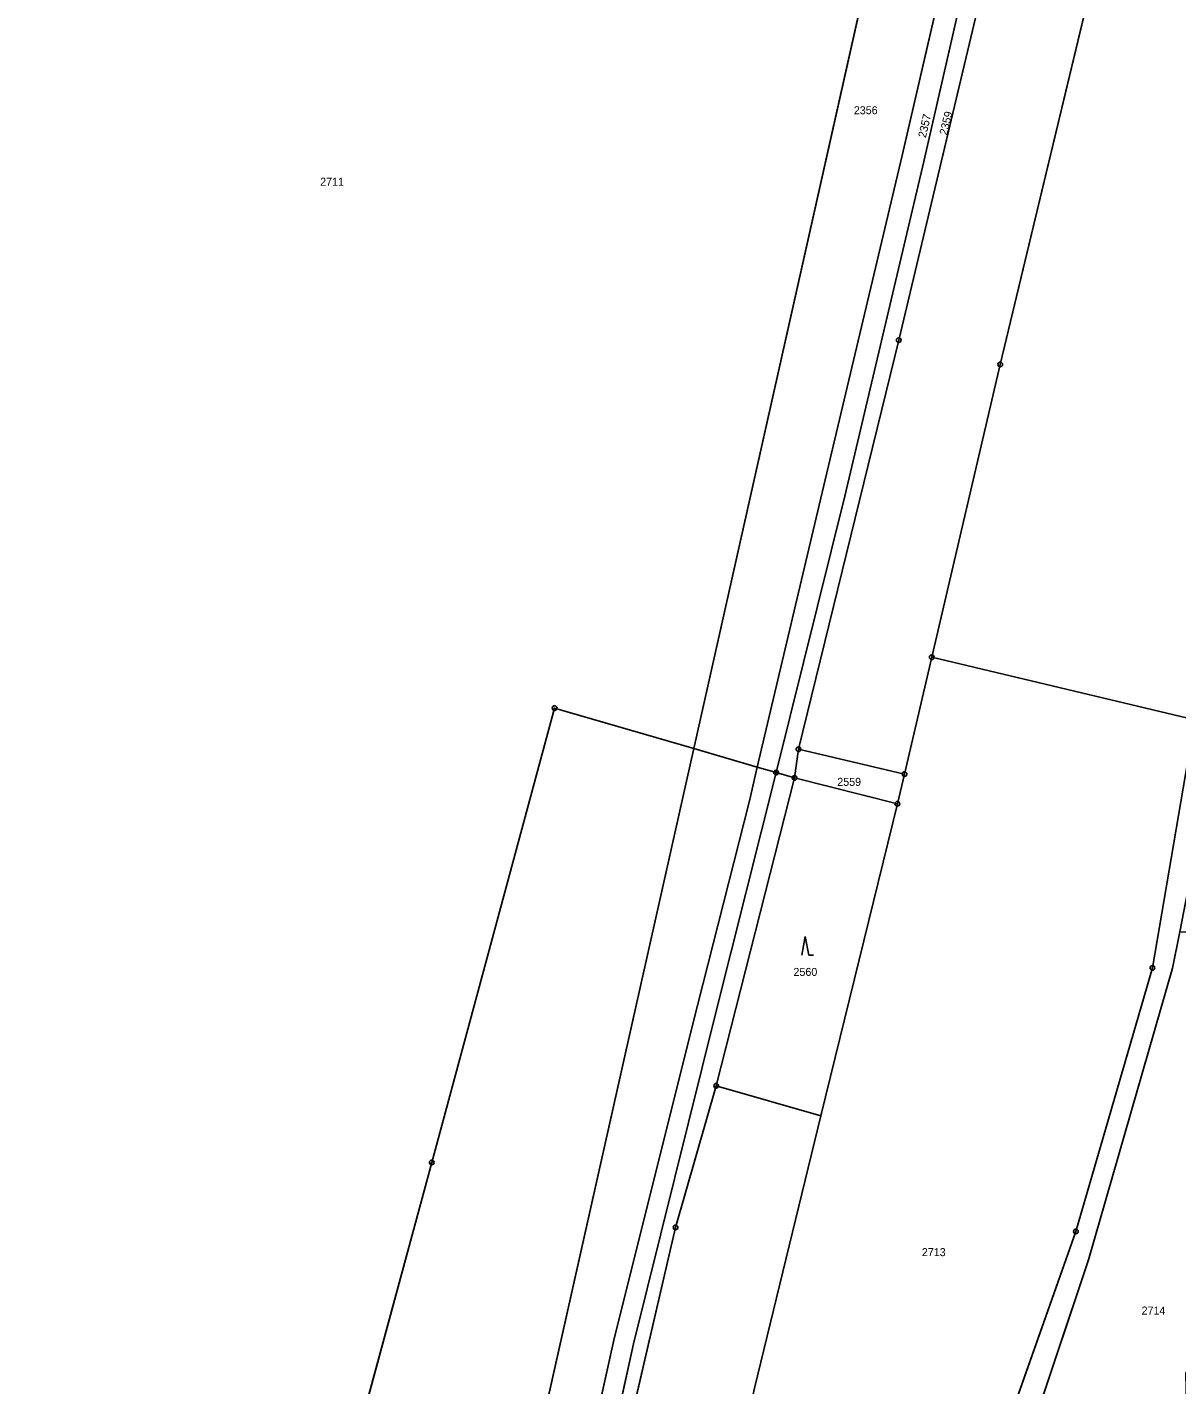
# Model space of a CAD drawing. Extents: x -689422 to -685210, y -987725 to -982160.
# Drawn here: x -688195.8 to -687951.5, y -986562 to -986273.5 of the extents above; entities that cross this region are included whole.
import ezdxf

# ---------------------------------------------------------------- set-up
doc = ezdxf.new("R2010")
doc.units = 0
for name, color, linetype in [('KN_Hranice_parcel', 7, 'Continuous'), ('KN_Parcelni cisla', 7, 'Continuous'), ('KN_Polygon parcely', 7, 'Continuous'), ('KN_POZEMKY_LESNI POZEMEK', 7, 'Continuous'), ('KN_POZEMKY_ORNA PUDA', 7, 'Continuous'), ('KN_POZEMKY_OSTATNI PLOCHA', 7, 'Continuous'), ('KN_VYUZITI_17_ostatni plocha_ostatni komunikace', 7, 'Continuous'), ('KN_VYUZITI_23_ostatni plocha_manipulacni plocha', 7, 'Continuous'), ('KN_Značky bodu BP', 7, 'Continuous'), ('KN_Značky kultur', 7, 'Continuous')]:
    doc.layers.add(name, color=color, linetype=linetype)

msp = doc.modelspace()

# ---------------------------------------------------------------- linework, layer by layer
at = {"layer": 'KN_Hranice_parcel'}
for p, q in [((-688054.13, -986426.81), (-687983.51, -986112.31)), ((-688009.33, -986432.24), (-688003.57, -986407.4)), ((-688003.57, -986407.4), (-687947.64, -986420.67)), ((-688159.4, -986895.61), (-688054.13, -986426.81)), ((-688054.13, -986426.81), (-688040.63, -986430.74)), ((-688032.72, -986433.04), (-688031.88, -986426.95)), ((-688031.88, -986426.95), (-688009.33, -986432.24)), ((-688040.63, -986430.74), (-688036.65, -986431.9)), ((-688036.65, -986431.9), (-688032.72, -986433.04)), ((-688032.72, -986433.04), (-688049.36, -986498.45)), ((-688010.87, -986438.55), (-688032.72, -986433.04)), ((-688010.87, -986438.55), (-688009.33, -986432.24)), ((-688027.1, -986504.87), (-688010.87, -986438.55)), ((-688049.36, -986498.45), (-688027.1, -986504.87)), ((-688041.26, -986562.73), (-688027.1, -986504.87))]:
    msp.add_line(p, q, dxfattribs=at)
for points in [[(-687934.17, -986095.95), (-687949.34, -986180.13), (-687989.02, -986345.19), (-688003.57, -986407.4)], [(-688036.65, -986431.9), (-688022, -986373.16), (-688005.27, -986302.04), (-687989.72, -986234.2), (-687970.84, -986143.72), (-687964.89, -986119.62), (-687959.46, -986108.04)], [(-687959.46, -986108.04), (-687971.51, -986175.91), (-688010.56, -986340.02), (-688031.88, -986426.95)], [(-688040.63, -986430.74), (-688026.88, -986372.41), (-688009.84, -986300.77), (-687994.17, -986233.11), (-687975.55, -986142.74), (-687970.22, -986119.89), (-687967.07, -986111.68)], [(-688159.4, -986895.61), (-688195.78, -986878.99), (-688182.85, -986823.42), (-688167.24, -986754.29), (-688165.37, -986743.42), (-688139.35, -986623.85), (-688109.82, -986514.74), (-688083.69, -986418.21), (-688054.13, -986426.81)], [(-687947.64, -986420.67), (-687956.67, -986473.43), (-687972.93, -986529.42), (-687989.54, -986576.41), (-688006.37, -986640.71)], [(-688153.85, -986898.14), (-688151.4, -986891.74), (-688147.87, -986875.77), (-688119.62, -986755.13), (-688100.96, -986676.85), (-688080.88, -986596.53), (-688070.98, -986551.86), (-688053.37, -986481.38), (-688042.32, -986437.91), (-688040.63, -986430.74)], [(-688149.3, -986900.22), (-688146.47, -986891.87), (-688143.27, -986876.11), (-688115.31, -986756.51), (-688096.35, -986678.03), (-688076.79, -986597.87), (-688066.92, -986553.28), (-688049.47, -986482.89), (-688036.65, -986431.9)], [(-688001.44, -986643.11), (-687984.02, -986576.56), (-687970.22, -986535.46), (-687952.38, -986473.5), (-687950.87, -986465.72)], [(-688049.36, -986498.45), (-688058, -986528.56), (-688089.54, -986664.62)]]:
    msp.add_lwpolyline(points, dxfattribs=at)
at = {"layer": 'KN_Polygon parcely'}
for points in [[(-688175.31, -986930.89), (-688164.95, -986920.32), (-688159.4, -986895.61), (-688195.78, -986878.99), (-688182.85, -986823.42), (-688167.24, -986754.29), (-688165.37, -986743.42), (-688139.35, -986623.85), (-688109.82, -986514.74), (-688083.69, -986418.21), (-688054.13, -986426.81), (-687983.51, -986112.31), (-687977.17, -986084.07), (-687905.28, -985782.43)], [(-687984.02, -986576.56), (-687970.22, -986535.46), (-687952.38, -986473.5), (-687950.87, -986465.72), (-687942.42, -986422.17), (-687937.14, -986389.17), (-687926.73, -986324.1), (-687918.95, -986258.46), (-687908.92, -986208.25), (-687904.1, -986171.01), (-687898.67, -986134.18), (-687894.31, -986117.13), (-687883.58, -986083.38), (-687868.15, -986065.21), (-687875.2, -986066.88), (-687888.89, -986082.81), (-687903.4, -986134.51), (-687912.7, -986207.66), (-687922.96, -986257.64), (-687930.55, -986323.8), (-687947.64, -986420.67), (-687956.67, -986473.43), (-687972.93, -986529.42), (-687989.54, -986576.41)]]:
    msp.add_lwpolyline(points, dxfattribs=at)
for points in [[(-687947.64, -986420.67), (-687930.55, -986323.8), (-687922.96, -986257.64), (-687912.7, -986207.66), (-687903.4, -986134.51), (-687888.89, -986082.81), (-687906.35, -986084.23), (-687934.17, -986095.95), (-687949.34, -986180.13), (-687989.02, -986345.19), (-688003.57, -986407.4)], [(-687975.55, -986142.74), (-687970.22, -986119.89), (-687967.07, -986111.68), (-687965.63, -986107.91), (-687959.08, -986099.93), (-687952.09, -986094.33), (-687983.51, -986112.31), (-688054.13, -986426.81), (-688040.63, -986430.74), (-688026.88, -986372.41), (-688009.84, -986300.77), (-687994.17, -986233.11)], [(-688010.56, -986340.02), (-688031.88, -986426.95), (-688009.33, -986432.24), (-688003.57, -986407.4), (-687989.02, -986345.19), (-687949.34, -986180.13), (-687934.17, -986095.95), (-687959.46, -986108.04), (-687971.51, -986175.91)], [(-687989.72, -986234.2), (-687970.84, -986143.72), (-687964.89, -986119.62), (-687959.46, -986108.04), (-687967.07, -986111.68), (-687970.22, -986119.89), (-687975.55, -986142.74), (-687994.17, -986233.11), (-688009.84, -986300.77), (-688026.88, -986372.41), (-688040.63, -986430.74), (-688036.65, -986431.9), (-688022, -986373.16), (-688005.27, -986302.04)], [(-688032.72, -986433.04), (-688031.88, -986426.95), (-688010.56, -986340.02), (-687971.51, -986175.91), (-687959.46, -986108.04), (-687964.89, -986119.62), (-687970.84, -986143.72), (-687989.72, -986234.2), (-688005.27, -986302.04), (-688022, -986373.16), (-688036.65, -986431.9)], [(-687947.64, -986420.67), (-688003.57, -986407.4), (-688009.33, -986432.24), (-688010.87, -986438.55), (-688027.1, -986504.87), (-688041.26, -986562.73), (-688054.35, -986622.9), (-688061.44, -986664.82), (-688011.67, -986674.75), (-688006.85, -986643.79), (-688006.37, -986640.71), (-687989.54, -986576.41), (-687972.93, -986529.42), (-687956.67, -986473.43)], [(-688054.13, -986426.81), (-688083.69, -986418.21), (-688109.82, -986514.74), (-688139.35, -986623.85), (-688165.37, -986743.42), (-688167.24, -986754.29), (-688182.85, -986823.42), (-688195.78, -986878.99), (-688159.4, -986895.61)], [(-688080.88, -986596.53), (-688070.98, -986551.86), (-688053.37, -986481.38), (-688042.32, -986437.91), (-688040.63, -986430.74), (-688054.13, -986426.81), (-688159.4, -986895.61), (-688153.85, -986898.14), (-688151.4, -986891.74), (-688147.87, -986875.77), (-688119.62, -986755.13), (-688100.96, -986676.85)], [(-688009.33, -986432.24), (-688031.88, -986426.95), (-688032.72, -986433.04), (-688010.87, -986438.55)], [(-688036.65, -986431.9), (-688040.63, -986430.74), (-688042.32, -986437.91), (-688053.37, -986481.38), (-688070.98, -986551.86), (-688080.88, -986596.53), (-688100.96, -986676.85), (-688119.62, -986755.13), (-688147.87, -986875.77), (-688151.4, -986891.74), (-688153.85, -986898.14), (-688149.3, -986900.22), (-688146.47, -986891.87), (-688143.27, -986876.11), (-688115.31, -986756.51), (-688096.35, -986678.03), (-688076.79, -986597.87), (-688066.92, -986553.28), (-688049.47, -986482.89)], [(-688136.03, -986906.02), (-688127.55, -986839.67), (-688103.26, -986723.09), (-688091, -986670.24), (-688089.54, -986664.62), (-688058, -986528.56), (-688049.36, -986498.45), (-688032.72, -986433.04), (-688036.65, -986431.9), (-688049.47, -986482.89), (-688066.92, -986553.28), (-688076.79, -986597.87), (-688096.35, -986678.03), (-688115.31, -986756.51), (-688143.27, -986876.11), (-688146.47, -986891.87), (-688149.3, -986900.22), (-688153.68, -986910.75), (-688147.85, -986906.59)], [(-688049.36, -986498.45), (-688027.1, -986504.87), (-688010.87, -986438.55), (-688032.72, -986433.04)], [(-687949.56, -986559.41), (-687933.63, -986550.26), (-687935.29, -986548.37), (-687916.36, -986529.52), (-687884.49, -986479.98), (-687880.8, -986469.6), (-687950.87, -986465.72), (-687952.38, -986473.5), (-687970.22, -986535.46), (-687984.02, -986576.56), (-688001.44, -986643.11), (-687975.12, -986659.11), (-687940.02, -986665.46), (-687948.5, -986613.39)], [(-688061.44, -986664.82), (-688054.35, -986622.9), (-688041.26, -986562.73), (-688027.1, -986504.87), (-688049.36, -986498.45), (-688058, -986528.56), (-688089.54, -986664.62), (-688063.02, -986669.39)]]:
    msp.add_lwpolyline(points, close=True, dxfattribs=at)
at = {"layer": 'KN_POZEMKY_LESNI POZEMEK'}
for p, q in [((-688049.36, -986498.45), (-688032.72, -986433.04)), ((-688032.72, -986433.04), (-688010.87, -986438.55)), ((-688010.87, -986438.55), (-688027.1, -986504.87)), ((-688058, -986528.56), (-688049.36, -986498.45)), ((-688049.36, -986498.45), (-688027.1, -986504.87)), ((-688027.1, -986504.87), (-688049.36, -986498.45)), ((-688027.1, -986504.87), (-688041.26, -986562.73)), ((-688089.54, -986664.62), (-688058, -986528.56))]:
    msp.add_line(p, q, dxfattribs=at)
at = {"layer": 'KN_POZEMKY_ORNA PUDA'}
for p, q in [((-688054.13, -986426.81), (-687983.51, -986112.31)), ((-688010.56, -986340.02), (-687971.51, -986175.91)), ((-687971.51, -986175.91), (-688010.56, -986340.02)), ((-687949.34, -986180.13), (-687989.02, -986345.19)), ((-687989.02, -986345.19), (-687949.34, -986180.13)), ((-687994.17, -986233.11), (-688009.84, -986300.77)), ((-688005.27, -986302.04), (-687989.72, -986234.2)), ((-688009.84, -986300.77), (-688026.88, -986372.41)), ((-688022, -986373.16), (-688005.27, -986302.04)), ((-688031.88, -986426.95), (-688010.56, -986340.02)), ((-688010.56, -986340.02), (-688031.88, -986426.95)), ((-687989.02, -986345.19), (-688003.57, -986407.4)), ((-688003.57, -986407.4), (-687989.02, -986345.19)), ((-688026.88, -986372.41), (-688040.63, -986430.74)), ((-688036.65, -986431.9), (-688022, -986373.16)), ((-688003.57, -986407.4), (-688009.33, -986432.24)), ((-688009.33, -986432.24), (-688003.57, -986407.4)), ((-688003.57, -986407.4), (-687947.64, -986420.67)), ((-687947.64, -986420.67), (-688003.57, -986407.4)), ((-687956.67, -986473.43), (-687947.64, -986420.67)), ((-687947.64, -986420.67), (-687956.67, -986473.43)), ((-688159.4, -986895.61), (-688054.13, -986426.81)), ((-688054.13, -986426.81), (-688040.63, -986430.74)), ((-688040.63, -986430.74), (-688054.13, -986426.81)), ((-688032.72, -986433.04), (-688031.88, -986426.95)), ((-688031.88, -986426.95), (-688032.72, -986433.04)), ((-688009.33, -986432.24), (-688031.88, -986426.95)), ((-688031.88, -986426.95), (-688009.33, -986432.24)), ((-688049.47, -986482.89), (-688036.65, -986431.9)), ((-688040.63, -986430.74), (-688042.32, -986437.91)), ((-688036.65, -986431.9), (-688032.72, -986433.04)), ((-688032.72, -986433.04), (-688036.65, -986431.9)), ((-688032.72, -986433.04), (-688049.36, -986498.45)), ((-688010.87, -986438.55), (-688032.72, -986433.04)), ((-688010.87, -986438.55), (-688009.33, -986432.24)), ((-688009.33, -986432.24), (-688010.87, -986438.55)), ((-688042.32, -986437.91), (-688053.37, -986481.38)), ((-688027.1, -986504.87), (-688010.87, -986438.55)), ((-687950.87, -986465.72), (-687952.38, -986473.5)), ((-687952.38, -986473.5), (-687950.87, -986465.72)), ((-687972.93, -986529.42), (-687956.67, -986473.43)), ((-687956.67, -986473.43), (-687972.93, -986529.42)), ((-687952.38, -986473.5), (-687970.22, -986535.46)), ((-687970.22, -986535.46), (-687952.38, -986473.5)), ((-688053.37, -986481.38), (-688070.98, -986551.86)), ((-688066.92, -986553.28), (-688049.47, -986482.89)), ((-688049.36, -986498.45), (-688058, -986528.56)), ((-688041.26, -986562.73), (-688027.1, -986504.87)), ((-688058, -986528.56), (-688089.54, -986664.62)), ((-687989.54, -986576.41), (-687972.93, -986529.42)), ((-687972.93, -986529.42), (-687989.54, -986576.41)), ((-687970.22, -986535.46), (-687984.02, -986576.56)), ((-687984.02, -986576.56), (-687970.22, -986535.46)), ((-688070.98, -986551.86), (-688080.88, -986596.53)), ((-688076.79, -986597.87), (-688066.92, -986553.28))]:
    msp.add_line(p, q, dxfattribs=at)
at = {"layer": 'KN_POZEMKY_OSTATNI PLOCHA'}
for p, q in [((-687983.51, -986112.31), (-688054.13, -986426.81)), ((-688009.84, -986300.77), (-687994.17, -986233.11)), ((-687989.72, -986234.2), (-688005.27, -986302.04)), ((-688026.88, -986372.41), (-688009.84, -986300.77)), ((-688005.27, -986302.04), (-688022, -986373.16)), ((-688040.63, -986430.74), (-688026.88, -986372.41)), ((-688022, -986373.16), (-688036.65, -986431.9)), ((-688109.82, -986514.74), (-688083.69, -986418.21)), ((-688083.69, -986418.21), (-688109.82, -986514.74)), ((-688083.69, -986418.21), (-688054.13, -986426.81)), ((-688054.13, -986426.81), (-688083.69, -986418.21)), ((-688054.13, -986426.81), (-688159.4, -986895.61)), ((-688036.65, -986431.9), (-688049.47, -986482.89)), ((-688042.32, -986437.91), (-688040.63, -986430.74)), ((-688040.63, -986430.74), (-688036.65, -986431.9)), ((-688036.65, -986431.9), (-688040.63, -986430.74)), ((-688053.37, -986481.38), (-688042.32, -986437.91)), ((-688070.98, -986551.86), (-688053.37, -986481.38)), ((-688049.47, -986482.89), (-688066.92, -986553.28)), ((-688139.35, -986623.85), (-688109.82, -986514.74)), ((-688109.82, -986514.74), (-688139.35, -986623.85)), ((-688080.88, -986596.53), (-688070.98, -986551.86)), ((-688066.92, -986553.28), (-688076.79, -986597.87))]:
    msp.add_line(p, q, dxfattribs=at)
at = {"layer": 'KN_VYUZITI_17_ostatni plocha_ostatni komunikace'}
for p, q in [((-688009.84, -986300.77), (-687994.17, -986233.11)), ((-687989.72, -986234.2), (-688005.27, -986302.04)), ((-688026.88, -986372.41), (-688009.84, -986300.77)), ((-688005.27, -986302.04), (-688022, -986373.16)), ((-688040.63, -986430.74), (-688026.88, -986372.41)), ((-688022, -986373.16), (-688036.65, -986431.9)), ((-688036.65, -986431.9), (-688049.47, -986482.89)), ((-688042.32, -986437.91), (-688040.63, -986430.74)), ((-688040.63, -986430.74), (-688036.65, -986431.9)), ((-688036.65, -986431.9), (-688040.63, -986430.74)), ((-688053.37, -986481.38), (-688042.32, -986437.91)), ((-688070.98, -986551.86), (-688053.37, -986481.38)), ((-688049.47, -986482.89), (-688066.92, -986553.28)), ((-688080.88, -986596.53), (-688070.98, -986551.86)), ((-688066.92, -986553.28), (-688076.79, -986597.87))]:
    msp.add_line(p, q, dxfattribs=at)
at = {"layer": 'KN_VYUZITI_23_ostatni plocha_manipulacni plocha'}
for p, q in [((-687983.51, -986112.31), (-688054.13, -986426.81)), ((-688109.82, -986514.74), (-688083.69, -986418.21)), ((-688083.69, -986418.21), (-688109.82, -986514.74)), ((-688083.69, -986418.21), (-688054.13, -986426.81)), ((-688054.13, -986426.81), (-688083.69, -986418.21)), ((-688054.13, -986426.81), (-688159.4, -986895.61)), ((-688139.35, -986623.85), (-688109.82, -986514.74)), ((-688109.82, -986514.74), (-688139.35, -986623.85))]:
    msp.add_line(p, q, dxfattribs=at)
at = {"layer": 'KN_Značky bodu BP'}
for centre, radius in [((-688010.56, -986340.02), 0.5), ((-688010.56, -986340.02), 0.0303), ((-687989.02, -986345.19), 0.5), ((-687989.02, -986345.19), 0.0303), ((-688003.57, -986407.4), 0.5), ((-688003.57, -986407.4), 0.0303), ((-688083.69, -986418.21), 0.5), ((-688083.69, -986418.21), 0.0303), ((-688031.88, -986426.95), 0.5), ((-688031.88, -986426.95), 0.0303), ((-688036.65, -986431.9), 0.5), ((-688036.65, -986431.9), 0.0303), ((-688009.33, -986432.24), 0.5), ((-688032.72, -986433.04), 0.5), ((-688032.72, -986433.04), 0.0303), ((-688009.33, -986432.24), 0.0303), ((-688010.87, -986438.55), 0.5), ((-688010.87, -986438.55), 0.0303), ((-687956.67, -986473.43), 0.5), ((-687956.67, -986473.43), 0.0303), ((-688049.36, -986498.45), 0.5), ((-688049.36, -986498.45), 0.0303), ((-688109.82, -986514.74), 0.5), ((-688109.82, -986514.74), 0.0303), ((-688058, -986528.56), 0.5), ((-688058, -986528.56), 0.0303), ((-687972.93, -986529.42), 0.5), ((-687972.93, -986529.42), 0.0303)]:
    msp.add_circle(centre, radius, dxfattribs=at)
at = {"layer": 'KN_Značky kultur'}
for p, q in [((-688030.45, -986466.74), (-688031.2, -986470.74)), ((-688029.7, -986470.74), (-688030.45, -986466.74)), ((-688029.7, -986470.74), (-688028.7, -986470.74))]:
    msp.add_line(p, q, dxfattribs=at)

# ---------------------------------------------------------------- texts
at = {"layer": 'KN_Parcelni cisla'}
for s, p in [('2356', (-688020.12, -986292.02)), ('2711', (-688133.52, -986307.21)), ('2559', (-688023.64, -986434.73)), ('2560', (-688032.94, -986475.12)), ('2713', (-688005.66, -986534.67)), ('2714', (-687958.97, -986547.07))]:
    msp.add_text(s, height=1.7, dxfattribs=at).set_placement(p)
for s, rotation, p in [('2357', 77, (-688004.83, -986297.13)), ('2359', 76, (-688000.33, -986296.57))]:
    msp.add_text(s, height=1.7, rotation=rotation, dxfattribs=at).set_placement(p)

doc.saveas('drawing.dxf')
